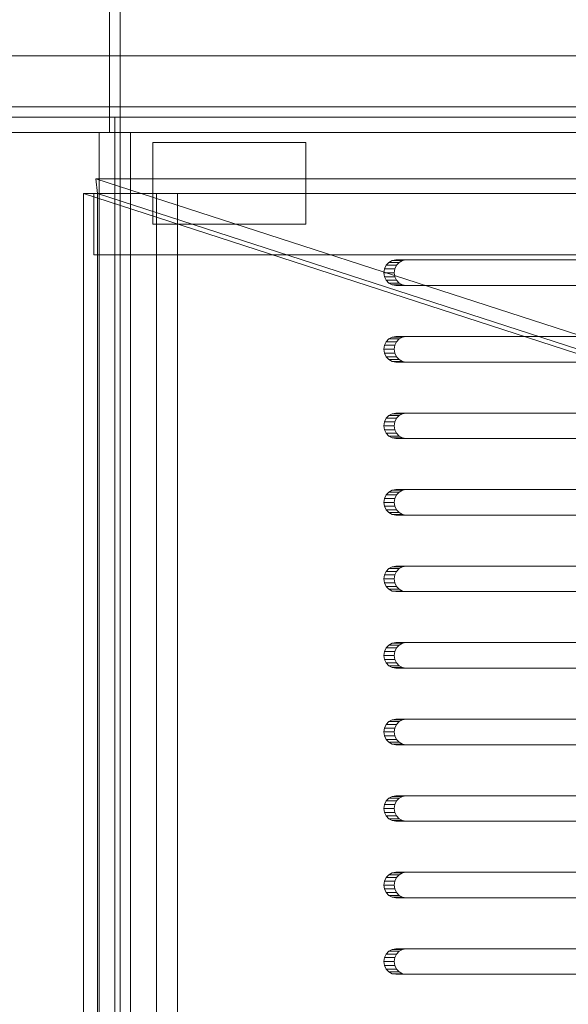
# Model space of a CAD drawing. Header units: millimetres. Extents: x -4738 to 65662, y -68080 to 6847.
# Tile 733 of 1056: x 27063 to 27171, y -17951 to -17758. Entities that reach past the tile are written whole.
import ezdxf

# ---------------------------------------------------------------- set-up
doc = ezdxf.new("R2010")
doc.units = ezdxf.units.MM
doc.layers.add('superior_bajante_movil', color=7, linetype='Continuous', lineweight=0)

msp = doc.modelspace()

# ---------------------------------------------------------------- linework, layer by layer
at = {"layer": 'superior_bajante_movil'}
for p, q in [((27080.886, -17745), (27080.886, -17780)), ((27082.939, -17780), (27082.939, -17745)), ((28352.55, -17765), (26849.041, -17765)), ((26850.067, -17765), (28353.576, -17765)), ((26833.309, -17775), (28336.817, -17775)), ((28350.498, -17775), (26846.989, -17775)), ((26849.041, -17777), (28352.55, -17777)), ((26850.067, -17777), (28353.576, -17777)), ((27081.912, -17777), (26876.989, -17777)), ((26878.015, -17777), (27082.939, -17777)), ((27081.912, -18183), (27081.912, -17777)), ((27082.939, -17777), (27081.912, -17777)), ((27082.939, -17777), (27082.939, -18183)), ((26850.067, -17780), (28353.576, -17780)), ((27082.939, -17780), (26878.015, -17780)), ((26880.067, -17780), (27084.991, -17780)), ((27830.588, -17780), (27078.834, -17780)), ((27078.834, -17780), (27078.834, -17792)), ((27082.939, -17780), (27078.834, -17780)), ((27080.886, -17780), (27832.64, -17780)), ((27080.886, -17780), (27082.939, -17780)), ((27082.939, -18180), (27082.939, -17780)), ((27084.991, -17780), (27082.939, -17780)), ((27082.939, -17780), (27834.693, -17780)), ((27082.939, -17792), (27082.939, -17780)), ((27084.991, -17780), (27084.991, -18180)), ((27836.745, -17780), (27084.991, -17780)), ((27089.379, -17798), (27089.379, -17782)), ((27089.379, -17782), (27119.379, -17782)), ((27119.379, -17782), (27119.379, -17798)), ((27829.98, -17789.103), (27078.226, -17789.103)), ((27078.226, -17789.103), (27349.801, -17877.103)), ((27078.492, -17792), (27078.226, -17789.103)), ((27075.796, -17792), (27075.796, -18168)), ((27075.796, -17792), (27078.492, -17792)), ((27347.371, -17880), (27075.796, -17792)), ((27829.562, -17792), (27077.808, -17792)), ((27077.808, -17792), (27077.808, -17804)), ((27078.834, -17792), (27077.808, -17792)), ((27350.067, -17880), (27078.492, -17792)), ((27078.492, -17792), (27830.246, -17792)), ((27078.492, -18168), (27078.492, -17792)), ((27078.834, -17792), (27830.588, -17792)), ((27078.834, -17792), (27082.939, -17792)), ((27090.111, -17792), (27078.834, -17792)), ((27078.834, -17792), (27078.834, -18168)), ((27078.834, -17804), (27078.834, -17792)), ((27834.693, -17792), (27082.939, -17792)), ((27082.939, -18168), (27082.939, -17792)), ((27082.939, -17792), (27094.215, -17792)), ((27090.111, -18168), (27090.111, -17792)), ((27094.215, -17792), (27090.111, -17792)), ((27094.215, -17792), (27094.215, -18168)), ((27119.379, -17798), (27089.379, -17798)), ((27077.808, -17804), (27829.562, -17804)), ((27077.808, -17804), (27078.834, -17804)), ((27830.588, -17804), (27078.834, -17804)), ((27134.737, -17806.727), (27134.622, -17807.5)), ((27135.07, -17806.031), (27134.737, -17806.727)), ((27134.737, -17806.727), (27136.789, -17806.727)), ((27135.59, -17805.477), (27135.07, -17806.031)), ((27135.07, -17806.031), (27137.122, -17806.031)), ((27136.245, -17805.122), (27135.59, -17805.477)), ((27135.59, -17805.477), (27137.642, -17805.477)), ((27136.971, -17805), (27136.245, -17805.122)), ((27136.245, -17805.122), (27138.297, -17805.122)), ((27136.674, -17807.5), (27136.789, -17806.727)), ((27136.789, -17806.727), (27137.122, -17806.031)), ((27136.971, -17805), (27139.023, -17805)), ((27273.226, -17805), (27136.971, -17805)), ((27137.122, -17806.031), (27137.642, -17805.477)), ((27137.642, -17805.477), (27138.297, -17805.122)), ((27138.297, -17805.122), (27139.023, -17805)), ((27139.023, -17805), (27275.278, -17805)), ((27134.622, -17807.5), (27134.737, -17808.273)), ((27134.622, -17807.5), (27136.674, -17807.5)), ((27134.737, -17808.273), (27135.07, -17808.969)), ((27134.737, -17808.273), (27136.789, -17808.273)), ((27136.789, -17808.273), (27136.674, -17807.5)), ((27137.122, -17808.969), (27136.789, -17808.273)), ((27135.07, -17808.969), (27135.59, -17809.523)), ((27135.07, -17808.969), (27137.122, -17808.969)), ((27135.59, -17809.523), (27136.245, -17809.878)), ((27135.59, -17809.523), (27137.642, -17809.523)), ((27136.245, -17809.878), (27136.971, -17810)), ((27136.245, -17809.878), (27138.297, -17809.878)), ((27139.023, -17810), (27136.971, -17810)), ((27136.971, -17810), (27273.226, -17810)), ((27137.642, -17809.523), (27137.122, -17808.969)), ((27138.297, -17809.878), (27137.642, -17809.523)), ((27139.023, -17810), (27138.297, -17809.878)), ((27275.278, -17810), (27139.023, -17810)), ((27136.245, -17820.122), (27135.59, -17820.477)), ((27136.971, -17820), (27136.245, -17820.122)), ((27136.245, -17820.122), (27138.297, -17820.122)), ((27136.971, -17820), (27139.023, -17820)), ((27273.226, -17820), (27136.971, -17820)), ((27137.642, -17820.477), (27138.297, -17820.122)), ((27138.297, -17820.122), (27139.023, -17820)), ((27139.023, -17820), (27275.278, -17820)), ((27134.737, -17821.727), (27134.622, -17822.5)), ((27135.07, -17821.031), (27134.737, -17821.727)), ((27134.737, -17821.727), (27136.789, -17821.727)), ((27135.59, -17820.477), (27135.07, -17821.031)), ((27135.07, -17821.031), (27137.122, -17821.031)), ((27135.59, -17820.477), (27137.642, -17820.477)), ((27136.674, -17822.5), (27136.789, -17821.727)), ((27136.789, -17821.727), (27137.122, -17821.031)), ((27137.122, -17821.031), (27137.642, -17820.477)), ((27134.622, -17822.5), (27134.737, -17823.273)), ((27134.622, -17822.5), (27136.674, -17822.5)), ((27134.737, -17823.273), (27135.07, -17823.969)), ((27134.737, -17823.273), (27136.789, -17823.273)), ((27135.07, -17823.969), (27135.59, -17824.523)), ((27135.07, -17823.969), (27137.122, -17823.969)), ((27136.789, -17823.273), (27136.674, -17822.5)), ((27137.122, -17823.969), (27136.789, -17823.273)), ((27137.642, -17824.523), (27137.122, -17823.969)), ((27135.59, -17824.523), (27136.245, -17824.878)), ((27135.59, -17824.523), (27137.642, -17824.523)), ((27136.245, -17824.878), (27136.971, -17825)), ((27136.245, -17824.878), (27138.297, -17824.878)), ((27139.023, -17825), (27136.971, -17825)), ((27136.971, -17825), (27273.226, -17825)), ((27138.297, -17824.878), (27137.642, -17824.523)), ((27139.023, -17825), (27138.297, -17824.878)), ((27275.278, -17825), (27139.023, -17825)), ((27135.59, -17835.477), (27135.07, -17836.031)), ((27136.245, -17835.122), (27135.59, -17835.477)), ((27135.59, -17835.477), (27137.642, -17835.477)), ((27136.971, -17835), (27136.245, -17835.122)), ((27136.245, -17835.122), (27138.297, -17835.122)), ((27136.971, -17835), (27139.023, -17835)), ((27273.226, -17835), (27136.971, -17835)), ((27137.122, -17836.031), (27137.642, -17835.477)), ((27137.642, -17835.477), (27138.297, -17835.122)), ((27138.297, -17835.122), (27139.023, -17835)), ((27139.023, -17835), (27275.278, -17835)), ((27134.737, -17836.727), (27134.622, -17837.5)), ((27134.622, -17837.5), (27134.737, -17838.273)), ((27134.622, -17837.5), (27136.674, -17837.5)), ((27135.07, -17836.031), (27134.737, -17836.727)), ((27134.737, -17836.727), (27136.789, -17836.727)), ((27135.07, -17836.031), (27137.122, -17836.031)), ((27136.674, -17837.5), (27136.789, -17836.727)), ((27136.789, -17838.273), (27136.674, -17837.5)), ((27136.789, -17836.727), (27137.122, -17836.031)), ((27134.737, -17838.273), (27135.07, -17838.969)), ((27134.737, -17838.273), (27136.789, -17838.273)), ((27135.07, -17838.969), (27135.59, -17839.523)), ((27135.07, -17838.969), (27137.122, -17838.969)), ((27135.59, -17839.523), (27136.245, -17839.878)), ((27135.59, -17839.523), (27137.642, -17839.523)), ((27137.122, -17838.969), (27136.789, -17838.273)), ((27137.642, -17839.523), (27137.122, -17838.969)), ((27138.297, -17839.878), (27137.642, -17839.523)), ((27136.245, -17839.878), (27136.971, -17840)), ((27136.245, -17839.878), (27138.297, -17839.878)), ((27139.023, -17840), (27136.971, -17840)), ((27136.971, -17840), (27273.226, -17840)), ((27139.023, -17840), (27138.297, -17839.878)), ((27275.278, -17840), (27139.023, -17840)), ((27135.07, -17851.031), (27134.737, -17851.727)), ((27135.59, -17850.477), (27135.07, -17851.031)), ((27135.07, -17851.031), (27137.122, -17851.031)), ((27136.245, -17850.122), (27135.59, -17850.477)), ((27135.59, -17850.477), (27137.642, -17850.477)), ((27136.971, -17850), (27136.245, -17850.122)), ((27136.245, -17850.122), (27138.297, -17850.122)), ((27136.789, -17851.727), (27137.122, -17851.031)), ((27136.971, -17850), (27139.023, -17850)), ((27273.226, -17850), (27136.971, -17850)), ((27137.122, -17851.031), (27137.642, -17850.477)), ((27137.642, -17850.477), (27138.297, -17850.122)), ((27138.297, -17850.122), (27139.023, -17850)), ((27139.023, -17850), (27275.278, -17850)), ((27134.737, -17851.727), (27134.622, -17852.5)), ((27134.622, -17852.5), (27134.737, -17853.273)), ((27134.622, -17852.5), (27136.674, -17852.5)), ((27134.737, -17851.727), (27136.789, -17851.727)), ((27136.674, -17852.5), (27136.789, -17851.727)), ((27136.789, -17853.273), (27136.674, -17852.5)), ((27134.737, -17853.273), (27135.07, -17853.969)), ((27134.737, -17853.273), (27136.789, -17853.273)), ((27135.07, -17853.969), (27135.59, -17854.523)), ((27135.07, -17853.969), (27137.122, -17853.969)), ((27135.59, -17854.523), (27136.245, -17854.878)), ((27135.59, -17854.523), (27137.642, -17854.523)), ((27136.245, -17854.878), (27136.971, -17855)), ((27136.245, -17854.878), (27138.297, -17854.878)), ((27137.122, -17853.969), (27136.789, -17853.273)), ((27139.023, -17855), (27136.971, -17855)), ((27136.971, -17855), (27273.226, -17855)), ((27137.642, -17854.523), (27137.122, -17853.969)), ((27138.297, -17854.878), (27137.642, -17854.523)), ((27139.023, -17855), (27138.297, -17854.878)), ((27275.278, -17855), (27139.023, -17855)), ((27134.737, -17866.727), (27134.622, -17867.5)), ((27135.07, -17866.031), (27134.737, -17866.727)), ((27134.737, -17866.727), (27136.789, -17866.727)), ((27135.59, -17865.477), (27135.07, -17866.031)), ((27135.07, -17866.031), (27137.122, -17866.031)), ((27136.245, -17865.122), (27135.59, -17865.477)), ((27135.59, -17865.477), (27137.642, -17865.477)), ((27136.971, -17865), (27136.245, -17865.122)), ((27136.245, -17865.122), (27138.297, -17865.122)), ((27136.674, -17867.5), (27136.789, -17866.727)), ((27136.789, -17866.727), (27137.122, -17866.031)), ((27136.971, -17865), (27139.023, -17865)), ((27273.226, -17865), (27136.971, -17865)), ((27137.122, -17866.031), (27137.642, -17865.477)), ((27137.642, -17865.477), (27138.297, -17865.122)), ((27138.297, -17865.122), (27139.023, -17865)), ((27139.023, -17865), (27275.278, -17865)), ((27134.622, -17867.5), (27134.737, -17868.273)), ((27134.622, -17867.5), (27136.674, -17867.5)), ((27134.737, -17868.273), (27135.07, -17868.969)), ((27134.737, -17868.273), (27136.789, -17868.273)), ((27136.789, -17868.273), (27136.674, -17867.5)), ((27137.122, -17868.969), (27136.789, -17868.273)), ((27135.07, -17868.969), (27135.59, -17869.523)), ((27135.07, -17868.969), (27137.122, -17868.969)), ((27135.59, -17869.523), (27136.245, -17869.878)), ((27135.59, -17869.523), (27137.642, -17869.523)), ((27136.245, -17869.878), (27136.971, -17870)), ((27136.245, -17869.878), (27138.297, -17869.878)), ((27139.023, -17870), (27136.971, -17870)), ((27136.971, -17870), (27273.226, -17870)), ((27137.642, -17869.523), (27137.122, -17868.969)), ((27138.297, -17869.878), (27137.642, -17869.523)), ((27139.023, -17870), (27138.297, -17869.878)), ((27275.278, -17870), (27139.023, -17870)), ((27136.245, -17880.122), (27135.59, -17880.477)), ((27136.971, -17880), (27136.245, -17880.122)), ((27136.245, -17880.122), (27138.297, -17880.122)), ((27136.971, -17880), (27139.023, -17880)), ((27273.226, -17880), (27136.971, -17880)), ((27137.642, -17880.477), (27138.297, -17880.122)), ((27138.297, -17880.122), (27139.023, -17880)), ((27139.023, -17880), (27275.278, -17880)), ((27134.737, -17881.727), (27134.622, -17882.5)), ((27135.07, -17881.031), (27134.737, -17881.727)), ((27134.737, -17881.727), (27136.789, -17881.727)), ((27135.59, -17880.477), (27135.07, -17881.031)), ((27135.07, -17881.031), (27137.122, -17881.031)), ((27135.59, -17880.477), (27137.642, -17880.477)), ((27136.674, -17882.5), (27136.789, -17881.727)), ((27136.789, -17881.727), (27137.122, -17881.031)), ((27137.122, -17881.031), (27137.642, -17880.477)), ((27134.622, -17882.5), (27134.737, -17883.273)), ((27134.622, -17882.5), (27136.674, -17882.5)), ((27134.737, -17883.273), (27135.07, -17883.969)), ((27134.737, -17883.273), (27136.789, -17883.273)), ((27135.07, -17883.969), (27135.59, -17884.523)), ((27135.07, -17883.969), (27137.122, -17883.969)), ((27136.789, -17883.273), (27136.674, -17882.5)), ((27137.122, -17883.969), (27136.789, -17883.273)), ((27137.642, -17884.523), (27137.122, -17883.969)), ((27135.59, -17884.523), (27136.245, -17884.878)), ((27135.59, -17884.523), (27137.642, -17884.523)), ((27136.245, -17884.878), (27136.971, -17885)), ((27136.245, -17884.878), (27138.297, -17884.878)), ((27139.023, -17885), (27136.971, -17885)), ((27136.971, -17885), (27273.226, -17885)), ((27138.297, -17884.878), (27137.642, -17884.523)), ((27139.023, -17885), (27138.297, -17884.878)), ((27275.278, -17885), (27139.023, -17885)), ((27135.59, -17895.477), (27135.07, -17896.031)), ((27136.245, -17895.122), (27135.59, -17895.477)), ((27135.59, -17895.477), (27137.642, -17895.477)), ((27136.971, -17895), (27136.245, -17895.122)), ((27136.245, -17895.122), (27138.297, -17895.122)), ((27136.971, -17895), (27139.023, -17895)), ((27273.226, -17895), (27136.971, -17895)), ((27137.122, -17896.031), (27137.642, -17895.477)), ((27137.642, -17895.477), (27138.297, -17895.122)), ((27138.297, -17895.122), (27139.023, -17895)), ((27139.023, -17895), (27275.278, -17895)), ((27134.737, -17896.727), (27134.622, -17897.5)), ((27134.622, -17897.5), (27134.737, -17898.273)), ((27134.622, -17897.5), (27136.674, -17897.5)), ((27135.07, -17896.031), (27134.737, -17896.727)), ((27134.737, -17896.727), (27136.789, -17896.727)), ((27135.07, -17896.031), (27137.122, -17896.031)), ((27136.674, -17897.5), (27136.789, -17896.727)), ((27136.789, -17898.273), (27136.674, -17897.5)), ((27136.789, -17896.727), (27137.122, -17896.031)), ((27134.737, -17898.273), (27135.07, -17898.969)), ((27134.737, -17898.273), (27136.789, -17898.273)), ((27135.07, -17898.969), (27135.59, -17899.523)), ((27135.07, -17898.969), (27137.122, -17898.969)), ((27135.59, -17899.523), (27136.245, -17899.878)), ((27135.59, -17899.523), (27137.642, -17899.523)), ((27137.122, -17898.969), (27136.789, -17898.273)), ((27137.642, -17899.523), (27137.122, -17898.969)), ((27138.297, -17899.878), (27137.642, -17899.523)), ((27136.245, -17899.878), (27136.971, -17900)), ((27136.245, -17899.878), (27138.297, -17899.878)), ((27139.023, -17900), (27136.971, -17900)), ((27136.971, -17900), (27273.226, -17900)), ((27139.023, -17900), (27138.297, -17899.878)), ((27275.278, -17900), (27139.023, -17900)), ((27135.07, -17911.031), (27134.737, -17911.727)), ((27135.59, -17910.477), (27135.07, -17911.031)), ((27135.07, -17911.031), (27137.122, -17911.031)), ((27136.245, -17910.122), (27135.59, -17910.477)), ((27135.59, -17910.477), (27137.642, -17910.477)), ((27136.971, -17910), (27136.245, -17910.122)), ((27136.245, -17910.122), (27138.297, -17910.122)), ((27136.789, -17911.727), (27137.122, -17911.031)), ((27136.971, -17910), (27139.023, -17910)), ((27273.226, -17910), (27136.971, -17910)), ((27137.122, -17911.031), (27137.642, -17910.477)), ((27137.642, -17910.477), (27138.297, -17910.122)), ((27138.297, -17910.122), (27139.023, -17910)), ((27139.023, -17910), (27275.278, -17910)), ((27134.737, -17911.727), (27134.622, -17912.5)), ((27134.622, -17912.5), (27134.737, -17913.273)), ((27134.622, -17912.5), (27136.674, -17912.5)), ((27134.737, -17911.727), (27136.789, -17911.727)), ((27136.674, -17912.5), (27136.789, -17911.727)), ((27136.789, -17913.273), (27136.674, -17912.5)), ((27134.737, -17913.273), (27135.07, -17913.969)), ((27134.737, -17913.273), (27136.789, -17913.273)), ((27135.07, -17913.969), (27135.59, -17914.523)), ((27135.07, -17913.969), (27137.122, -17913.969)), ((27135.59, -17914.523), (27136.245, -17914.878)), ((27135.59, -17914.523), (27137.642, -17914.523)), ((27136.245, -17914.878), (27136.971, -17915)), ((27136.245, -17914.878), (27138.297, -17914.878)), ((27137.122, -17913.969), (27136.789, -17913.273)), ((27137.642, -17914.523), (27137.122, -17913.969)), ((27138.297, -17914.878), (27137.642, -17914.523)), ((27139.023, -17915), (27138.297, -17914.878)), ((27139.023, -17915), (27136.971, -17915)), ((27136.971, -17915), (27273.226, -17915)), ((27275.278, -17915), (27139.023, -17915)), ((27135.07, -17926.031), (27134.737, -17926.727)), ((27135.59, -17925.477), (27135.07, -17926.031)), ((27135.07, -17926.031), (27137.122, -17926.031)), ((27136.245, -17925.122), (27135.59, -17925.477)), ((27135.59, -17925.477), (27137.642, -17925.477)), ((27136.971, -17925), (27136.245, -17925.122)), ((27136.245, -17925.122), (27138.297, -17925.122)), ((27136.789, -17926.727), (27137.122, -17926.031)), ((27136.971, -17925), (27139.023, -17925)), ((27273.226, -17925), (27136.971, -17925)), ((27137.122, -17926.031), (27137.642, -17925.477)), ((27137.642, -17925.477), (27138.297, -17925.122)), ((27138.297, -17925.122), (27139.023, -17925)), ((27139.023, -17925), (27275.278, -17925)), ((27134.737, -17926.727), (27134.622, -17927.5)), ((27134.622, -17927.5), (27134.737, -17928.273)), ((27134.622, -17927.5), (27136.674, -17927.5)), ((27134.737, -17926.727), (27136.789, -17926.727)), ((27134.737, -17928.273), (27135.07, -17928.969)), ((27134.737, -17928.273), (27136.789, -17928.273)), ((27136.674, -17927.5), (27136.789, -17926.727)), ((27136.789, -17928.273), (27136.674, -17927.5)), ((27137.122, -17928.969), (27136.789, -17928.273)), ((27135.07, -17928.969), (27135.59, -17929.523)), ((27135.07, -17928.969), (27137.122, -17928.969)), ((27135.59, -17929.523), (27136.245, -17929.878)), ((27135.59, -17929.523), (27137.642, -17929.523)), ((27136.245, -17929.878), (27136.971, -17930)), ((27136.245, -17929.878), (27138.297, -17929.878)), ((27139.023, -17930), (27136.971, -17930)), ((27136.971, -17930), (27273.226, -17930)), ((27137.642, -17929.523), (27137.122, -17928.969)), ((27138.297, -17929.878), (27137.642, -17929.523)), ((27139.023, -17930), (27138.297, -17929.878)), ((27275.278, -17930), (27139.023, -17930)), ((27136.971, -17940), (27136.245, -17940.122)), ((27136.971, -17940), (27139.023, -17940)), ((27273.226, -17940), (27136.971, -17940)), ((27138.297, -17940.122), (27139.023, -17940)), ((27139.023, -17940), (27275.278, -17940)), ((27134.737, -17941.727), (27134.622, -17942.5)), ((27135.07, -17941.031), (27134.737, -17941.727)), ((27134.737, -17941.727), (27136.789, -17941.727)), ((27135.59, -17940.477), (27135.07, -17941.031)), ((27135.07, -17941.031), (27137.122, -17941.031)), ((27136.245, -17940.122), (27135.59, -17940.477)), ((27135.59, -17940.477), (27137.642, -17940.477)), ((27136.245, -17940.122), (27138.297, -17940.122)), ((27136.674, -17942.5), (27136.789, -17941.727)), ((27136.789, -17941.727), (27137.122, -17941.031)), ((27137.122, -17941.031), (27137.642, -17940.477)), ((27137.642, -17940.477), (27138.297, -17940.122)), ((27134.622, -17942.5), (27134.737, -17943.273)), ((27134.622, -17942.5), (27136.674, -17942.5)), ((27134.737, -17943.273), (27135.07, -17943.969)), ((27134.737, -17943.273), (27136.789, -17943.273)), ((27136.789, -17943.273), (27136.674, -17942.5)), ((27137.122, -17943.969), (27136.789, -17943.273)), ((27135.07, -17943.969), (27135.59, -17944.523)), ((27135.07, -17943.969), (27137.122, -17943.969)), ((27135.59, -17944.523), (27136.245, -17944.878)), ((27135.59, -17944.523), (27137.642, -17944.523)), ((27136.245, -17944.878), (27136.971, -17945)), ((27136.245, -17944.878), (27138.297, -17944.878)), ((27139.023, -17945), (27136.971, -17945)), ((27136.971, -17945), (27273.226, -17945)), ((27137.642, -17944.523), (27137.122, -17943.969)), ((27138.297, -17944.878), (27137.642, -17944.523)), ((27139.023, -17945), (27138.297, -17944.878)), ((27275.278, -17945), (27139.023, -17945))]:
    msp.add_line(p, q, dxfattribs=at)

doc.saveas('drawing.dxf')
